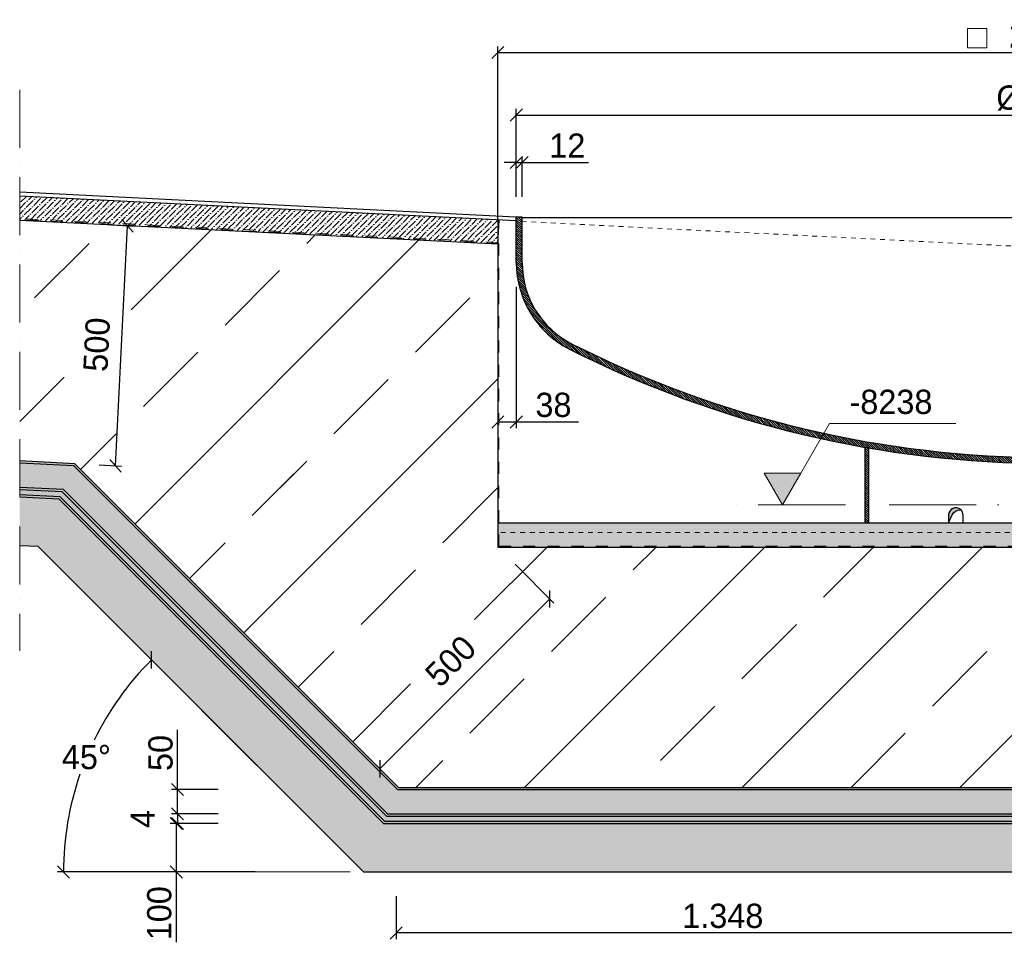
# Model space of a CAD drawing. Header units: millimetres. Extents: x 58700 to 76644, y 972 to 11123.
# Tile 260 of 263: x 72247 to 74278, y 972 to 2875. Entities that reach past the tile are written whole.
import ezdxf

# ---------------------------------------------------------------- set-up
doc = ezdxf.new("R2010")
doc.units = ezdxf.units.MM
doc.linetypes.add('ACAD_ISO10W100', pattern=[18, 12, -3, 0, -3])
doc.linetypes.add('JIS_02_1.0', pattern=[2, 1, -1])
doc.layers.add('Bemaßung', color=7, linetype='Continuous', lineweight=13)
doc.dimstyles.new('DIN', dxfattribs={"dimtxt": 2.5, "dimasz": 2.5, "dimexe": 1.25, "dimexo": 0.625, "dimtad": 1, "dimtih": 1, "dimdec": 4, "dimdsep": 46, "dimlunit": 6, "dimtxsty": 'Standard', "dimcen": 2.5, "dimadec": 0, "dimazin": 0, "dimtfac": 1, "dimtdec": 4, "dimtmove": 0, "dimatfit": 3, "dimfxl": 0, "dimtvp": 1, "dimtolj": 1, "dimtzin": 0, "dimarcsym": 0})
pattern_1 = [(45, (7339.14, 0), (-224.5064, 224.5064), []), (45, (7563.65, 0), (-224.5064, 224.5064), [158.75, -79.375])]

# ---------------------------------------------------------------- blocks, each defined once
blk = doc.blocks.new('_Oblique')
at = {"color": 0, "linetype": 'ByBlock', "lineweight": -2}
blk.add_line((-0.5, -0.5), (0.5, 0.5), dxfattribs=at)
blk = doc.blocks.new('*D40')
at = {"layer": 'Bemaßung', "color": 0, "lineweight": -2, "transparency": 16777216}
for p, q in [((73268.9, 1752), (73349.3, 1671.6)), ((73340.5, 1680.4), (72990.1, 1330)), ((72918.5, 1401.5), (72998.9, 1321.1))]:
    blk.add_line(p, q, dxfattribs=at)
at = {"layer": 'DEFPOINTS', "color": 0, "transparency": 16777216}
for p in [(73233.6, 1787.3), (72883.1, 1436.9), (72990.1, 1330)]:
    blk.add_point(p, dxfattribs=at)
at = {"layer": 'Bemaßung', "color": 0, "lineweight": -2, "transparency": 16777216, "xscale": 25, "yscale": 25, "zscale": 25}
for p, rotation in [((73340.5, 1680.4), 44.99999999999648), ((72990.1, 1330), 224.9999999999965)]:
    blk.add_blockref('_Oblique', p, dxfattribs=dict(at, rotation=rotation))
at = {"layer": 'Bemaßung', "color": 0, "transparency": 16777216, "insert": (73136.2, 1552.2), "char_height": 50, "attachment_point": 5, "rotation": 45}
blk.add_mtext('\\A1;500', dxfattribs=at)
blk = doc.blocks.new('*D41')
at = {"layer": 'Bemaßung', "color": 0, "lineweight": -2, "transparency": 16777216}
for p, q in [((72735.6, 1337.7), (72509.8, 1563.5)), ((72733.1, 1117.3), (72325, 1117.3))]:
    blk.add_line(p, q, dxfattribs=at)
for start, end in [(135, 153.9425), (160.9681, 180)]:
    blk.add_arc((72956, 1117.3), 618.5, start, end, dxfattribs=at)
at = {"layer": 'DEFPOINTS', "color": 0, "transparency": 16777216}
for p in [(72420.4, 1426.6), (72735.6, 1337.7), (72733.1, 1117.3), (72956, 1117.3), (72956, 1117.3)]:
    blk.add_point(p, dxfattribs=at)
at = {"layer": 'Bemaßung', "color": 0, "lineweight": -2, "transparency": 16777216, "xscale": 25, "yscale": 25, "zscale": 25}
for p, rotation in [((72518.7, 1554.7), 44.99999999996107), ((72337.5, 1117.3), 269.9999999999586)]:
    blk.add_blockref('_Oblique', p, dxfattribs=dict(at, rotation=rotation))
at = {"layer": 'Bemaßung', "color": 0, "transparency": 16777216, "insert": (72384.6, 1354), "char_height": 50, "attachment_point": 5}
blk.add_mtext('\\A1;45°', dxfattribs=at)
blk = doc.blocks.new('*D46')
at = {"layer": 'Bemaßung', "color": 0, "lineweight": -2, "transparency": 16777216}
for p, q in [((72572.8, 1287.3), (72572.8, 1410.2)), ((72656.4, 1287.3), (72560.3, 1287.3)), ((72572.8, 1237.3), (72572.8, 1287.3)), ((72656.4, 1237.3), (72560.3, 1237.3))]:
    blk.add_line(p, q, dxfattribs=at)
at = {"layer": 'DEFPOINTS', "color": 0, "transparency": 16777216}
for p in [(73026.4, 1287.3), (72572.8, 1237.3), (73026.4, 1237.3)]:
    blk.add_point(p, dxfattribs=at)
at = {"layer": 'Bemaßung', "color": 0, "lineweight": -2, "transparency": 16777216, "xscale": 25, "yscale": 25, "zscale": 25}
for p, rotation in [((72572.8, 1287.3), 90), ((72572.8, 1237.3), 270)]:
    blk.add_blockref('_Oblique', p, dxfattribs=dict(at, rotation=rotation))
at = {"layer": 'Bemaßung', "color": 0, "transparency": 16777216, "insert": (72537.8, 1362.7), "char_height": 50, "attachment_point": 5, "rotation": 90}
blk.add_mtext('\\A1;50', dxfattribs=at)
blk = doc.blocks.new('*D42')
at = {"layer": 'Bemaßung', "color": 0, "lineweight": -2, "transparency": 16777216}
for p, q in [((72656.4, 1217.3), (72557.7, 1217.3)), ((72570.2, 1217.3), (72570.2, 1117.3)), ((72656.4, 1117.3), (72557.7, 1117.3)), ((72570.2, 1117.3), (72570.2, 972.3))]:
    blk.add_line(p, q, dxfattribs=at)
at = {"layer": 'DEFPOINTS', "color": 0, "transparency": 16777216}
for p in [(73026.4, 1217.3), (72570.2, 1117.3), (73026.4, 1117.3)]:
    blk.add_point(p, dxfattribs=at)
at = {"layer": 'Bemaßung', "color": 0, "lineweight": -2, "transparency": 16777216, "xscale": 25, "yscale": 25, "zscale": 25}
for p, rotation in [((72570.2, 1217.3), 90), ((72570.2, 1117.3), 270)]:
    blk.add_blockref('_Oblique', p, dxfattribs=dict(at, rotation=rotation))
at = {"layer": 'Bemaßung', "color": 0, "transparency": 16777216, "insert": (72535.2, 1032.3), "char_height": 50, "attachment_point": 5, "rotation": 90}
blk.add_mtext('\\A1;100', dxfattribs=at)
blk = doc.blocks.new('*D43')
at = {"layer": 'Bemaßung', "color": 0, "lineweight": -2, "transparency": 16777216}
for p, q in [((72656.4, 1237.3), (72560.3, 1237.3)), ((72572.8, 1237.3), (72572.8, 1217.3)), ((72656.4, 1217.3), (72560.3, 1217.3))]:
    blk.add_line(p, q, dxfattribs=at)
at = {"layer": 'DEFPOINTS', "color": 0, "transparency": 16777216}
for p in [(73026.4, 1237.3), (72572.8, 1217.3), (73026.4, 1217.3)]:
    blk.add_point(p, dxfattribs=at)
at = {"layer": 'Bemaßung', "color": 0, "lineweight": -2, "transparency": 16777216, "xscale": 25, "yscale": 25, "zscale": 25}
for p, rotation in [((72572.8, 1237.3), 90), ((72572.8, 1217.3), 270)]:
    blk.add_blockref('_Oblique', p, dxfattribs=dict(at, rotation=rotation))
at = {"layer": 'Bemaßung', "color": 0, "transparency": 16777216, "insert": (72500.8, 1226.7), "char_height": 50, "attachment_point": 5, "rotation": 90}
blk.add_mtext('\\A1;4', dxfattribs=at)
blk = doc.blocks.new('*D47')
at = {"layer": 'Bemaßung', "color": 0, "lineweight": -2, "transparency": 16777216}
for p, q in [((72435.5, 2451.6), (72481.8, 2449.3)), ((72444.6, 1955), (72469.3, 2450)), ((72410.8, 1956.7), (72457.1, 1954.4))]:
    blk.add_line(p, q, dxfattribs=at)
at = {"layer": 'DEFPOINTS', "color": 0, "transparency": 16777216}
for p in [(72385.6, 2454.1), (72469.3, 2450), (72360.8, 1959.2)]:
    blk.add_point(p, dxfattribs=at)
at = {"layer": 'Bemaßung', "color": 0, "lineweight": -2, "transparency": 16777216, "xscale": 25, "yscale": 25, "zscale": 25}
for p, rotation in [((72469.3, 2450), 87.13759477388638), ((72444.6, 1955), 267.1375947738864)]:
    blk.add_blockref('_Oblique', p, dxfattribs=dict(at, rotation=rotation))
at = {"layer": 'Bemaßung', "color": 0, "transparency": 16777216, "insert": (72406.1, 2204.9), "char_height": 50, "attachment_point": 5, "rotation": 87.1376}
blk.add_mtext('\\A1;500', dxfattribs=at)
blk = doc.blocks.new('*D44')
at = {"layer": 'Bemaßung', "color": 0, "lineweight": -2, "transparency": 16777216}
for p, q in [((73023.6, 1067.3), (73023.6, 979.1)), ((74371.6, 1067.3), (74371.6, 979.1)), ((74371.6, 991.6), (73023.6, 991.6))]:
    blk.add_line(p, q, dxfattribs=at)
at = {"layer": 'DEFPOINTS', "color": 0, "transparency": 16777216}
for p in [(73023.6, 1117.3), (74371.6, 1117.3), (73023.6, 991.6)]:
    blk.add_point(p, dxfattribs=at)
at = {"layer": 'Bemaßung', "color": 0, "lineweight": -2, "transparency": 16777216, "xscale": 25, "yscale": 25, "zscale": 25}
for p, rotation in [((73023.6, 991.6), 179.9999999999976), ((74371.6, 991.6), 359.9999999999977)]:
    blk.add_blockref('_Oblique', p, dxfattribs=dict(at, rotation=rotation))
at = {"layer": 'Bemaßung', "color": 0, "transparency": 16777216, "insert": (73697.6, 1026.6), "char_height": 50, "attachment_point": 5}
blk.add_mtext('\\A1;1.348', dxfattribs=at)
blk = doc.blocks.new('*D45')
at = {"layer": 'Bemaßung', "color": 0, "lineweight": -2, "transparency": 16777216}
for p, q in [((73233.6, 2364.2), (73233.6, 2032.8)), ((73271.6, 2323.9), (73271.6, 2032.8)), ((73233.6, 2045.3), (73271.6, 2045.3)), ((73271.6, 2045.3), (73399.9, 2045.3))]:
    blk.add_line(p, q, dxfattribs=at)
at = {"layer": 'DEFPOINTS', "color": 0, "transparency": 16777216}
for p in [(73233.6, 2414.2), (73271.6, 2373.9), (73271.6, 2045.3)]:
    blk.add_point(p, dxfattribs=at)
at = {"layer": 'Bemaßung', "color": 0, "lineweight": -2, "transparency": 16777216, "xscale": 25, "yscale": 25, "zscale": 25}
for p, rotation in [((73233.6, 2045.3), 179.9999999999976), ((73271.6, 2045.3), 359.9999999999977)]:
    blk.add_blockref('_Oblique', p, dxfattribs=dict(at, rotation=rotation))
at = {"layer": 'Bemaßung', "color": 0, "transparency": 16777216, "insert": (73348.2, 2080.3), "char_height": 50, "attachment_point": 5}
blk.add_mtext('\\A1;38', dxfattribs=at)
blk = doc.blocks.new('*D63')
at = {"layer": 'Bemaßung', "color": 0, "lineweight": -2, "transparency": 16777216}
for p, q in [((73271.6, 2580.2), (73246.6, 2580.2)), ((73271.6, 2509.3), (73271.6, 2592.7)), ((73271.6, 2580.2), (73283.6, 2580.2)), ((73283.6, 2509.3), (73283.6, 2592.7)), ((73283.6, 2580.2), (73420.2, 2580.2))]:
    blk.add_line(p, q, dxfattribs=at)
at = {"layer": 'DEFPOINTS', "color": 0, "transparency": 16777216}
for p in [(73283.6, 2580.2), (73271.6, 2459.3), (73283.6, 2459.3)]:
    blk.add_point(p, dxfattribs=at)
at = {"layer": 'Bemaßung', "color": 0, "lineweight": -2, "transparency": 16777216, "xscale": 25, "yscale": 25, "zscale": 25}
for p, rotation in [((73271.6, 2580.2), 359.9999999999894), ((73283.6, 2580.2), 179.9999999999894)]:
    blk.add_blockref('_Oblique', p, dxfattribs=dict(at, rotation=rotation))
at = {"layer": 'Bemaßung', "color": 0, "transparency": 16777216, "insert": (73376.9, 2615.2), "char_height": 50, "attachment_point": 5}
blk.add_mtext('\\A1;12', dxfattribs=at)
blk = doc.blocks.new('*D64')
at = {"layer": 'Bemaßung', "color": 0, "lineweight": -2, "transparency": 16777216}
for p, q in [((73233.6, 2461.1), (73233.6, 2819.6)), ((73233.6, 2807.1), (75509.6, 2807.1)), ((75509.6, 2461.1), (75509.6, 2819.6))]:
    blk.add_line(p, q, dxfattribs=at)
at = {"layer": 'DEFPOINTS', "color": 0, "transparency": 16777216}
for p in [(75509.6, 2807.1), (73233.6, 2411.1), (75509.6, 2411.1)]:
    blk.add_point(p, dxfattribs=at)
at = {"layer": 'Bemaßung', "color": 0, "lineweight": -2, "transparency": 16777216, "xscale": 25, "yscale": 25, "zscale": 25, "rotation": 180}
blk.add_blockref('_Oblique', (73233.6, 2807.1), dxfattribs=at)
at = {"layer": 'Bemaßung', "color": 0, "lineweight": -2, "transparency": 16777216, "xscale": 25, "yscale": 25, "zscale": 25}
blk.add_blockref('_Oblique', (75509.6, 2807.1), dxfattribs=at)
at = {"layer": 'Bemaßung', "color": 0, "transparency": 16777216, "insert": (74371.6, 2842.1), "char_height": 50, "attachment_point": 5}
blk.add_mtext('\\A1;2.276', dxfattribs=at)
blk = doc.blocks.new('*D65')
at = {"layer": 'Bemaßung', "color": 0, "lineweight": -2, "transparency": 16777216}
for p, q in [((73271.6, 2517.3), (73271.6, 2690.8)), ((75471.6, 2517.3), (75471.6, 2690.8)), ((73271.6, 2678.3), (75471.6, 2678.3))]:
    blk.add_line(p, q, dxfattribs=at)
at = {"layer": 'DEFPOINTS', "color": 0, "transparency": 16777216}
for p in [(75471.6, 2678.3), (73271.6, 2467.3), (75471.6, 2467.3)]:
    blk.add_point(p, dxfattribs=at)
at = {"layer": 'Bemaßung', "color": 0, "lineweight": -2, "transparency": 16777216, "xscale": 25, "yscale": 25, "zscale": 25, "rotation": 180}
blk.add_blockref('_Oblique', (73271.6, 2678.3), dxfattribs=at)
at = {"layer": 'Bemaßung', "color": 0, "lineweight": -2, "transparency": 16777216, "xscale": 25, "yscale": 25, "zscale": 25}
blk.add_blockref('_Oblique', (75471.6, 2678.3), dxfattribs=at)
at = {"layer": 'Bemaßung', "color": 0, "transparency": 16777216, "insert": (74371.6, 2713.3), "char_height": 50, "attachment_point": 5}
blk.add_mtext('\\A1;%%c2.200', dxfattribs=at)

msp = doc.modelspace()

# ---------------------------------------------------------------- hatches: boundary and pattern name
at = {"lineweight": 13}
h = msp.add_hatch(dxfattribs=at)
h.set_pattern_fill('ANSI33', color=256, scale=50, style=0)
h.set_pattern_definition(pattern_1)
edge = h.paths.add_edge_path()
edge.add_arc((73139.64345, 1551.35288), 97.78715, 0, 360)
edge = h.paths.add_edge_path()
edge.add_arc((72409.56813, 2205.71602), 97.78715, 0, 360)
h.paths.add_polyline_path([(74371.55114, 1787.32188), (74371.55114, 1291.75388), (73028.28015, 1291.75388), (72360.84642, 1959.18761), (72247.05268, 1964.87729), (72247.05268, 2461.06437), (73233.55114, 2411.73944), (73233.55114, 1787.32188)])
at = {"lineweight": 9}
h = msp.add_hatch(dxfattribs=at)
h.set_pattern_fill('ANSI31', color=256, angle=90)
h.set_pattern_definition([(135, (3285.7894, 0), (-2.24506403, -2.24506403), [])])
h.paths.add_polyline_path([(74371.55114, 1959.9119), (74371.55114, 1971.9119, -0.1172238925), (73386.95114, 2205.96542, -0.2832368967), (73283.55114, 2373.85479), (73283.55114, 2467.3119), (73271.55114, 2467.9119), (73271.55114, 2373.85479, 0.2832368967), (73381.55114, 2195.24908, 0.1172238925)])
at = {"lineweight": 13}
h = msp.add_hatch(dxfattribs=at)
h.set_pattern_fill('ANSI33', color=256, scale=50, style=0)
h.set_pattern_definition(pattern_1)
h.paths.add_polyline_path([(73056.16844, 1767.78787), (73161.07646, 1767.78787), (73161.07646, 2096.45654), (73056.16844, 2096.45654)])
at = {"lineweight": 9}
h = msp.add_hatch(dxfattribs=at)
h.set_pattern_fill('ANSI31', color=256, angle=90)
h.paths.add_polyline_path([(73998.55114, 1874.47188), (73990.55114, 1874.47188), (73990.55114, 1837.32188), (73998.55114, 1837.32188)])
edge = h.paths.add_edge_path()
edge.add_arc((74371.55114, 4159.9119), 2200, 260.0271315, 260.23860812, ccw=False)
edge.add_line((73990.55114, 1993.15418), (73990.55114, 1874.47188))
edge.add_line((73990.55114, 1874.47188), (73998.55114, 1874.47188))
edge.add_line((73998.55114, 1874.47188), (73998.55114, 1991.76269))
h = msp.add_hatch(color=254)
h.dxf.hatch_style = 1
h.paths.add_polyline_path([(74371.55114, 1291.75388), (74371.55114, 1287.32188), (73026.44436, 1287.32188), (72358.91984, 1954.8464), (72247.05268, 1960.43976), (72247.05268, 1964.87729), (72360.84642, 1959.18761), (73028.28015, 1291.75388)])
at = {"lineweight": 13}
h = msp.add_hatch(dxfattribs=at)
h.set_pattern_fill('BETON_UNBEWEHRT', color=256, scale=50, angle=90, pattern_type=2)
h.set_pattern_definition([(135, (7339.142, 8.839), (-8.8388348, -8.8388348), [6.25, -3.125])])
h.paths.add_polyline_path([(74371.55114, 1287.32188), (74371.55114, 1237.32188), (73005.73368, 1237.32188), (72337.18487, 1905.87069), (72247.05268, 1910.3773), (72247.05268, 1960.43976), (72358.91984, 1954.8464), (73026.44436, 1287.32188)])
h = msp.add_hatch(dxfattribs=at)
h.set_pattern_fill('ANSI33', color=256, scale=50, style=0)
h.set_pattern_definition(pattern_1)
h.paths.add_polyline_path([(72746.10768, 1938.40372), (72746.10768, 1766.5694), (72983.04383, 1766.5694), (72983.04383, 1938.40372)])
h = msp.add_hatch(color=256)
h.dxf.hatch_style = 1
h.paths.add_polyline_path([(73820.70841, 1874.47188), (73858.42836, 1939.80476), (73782.98845, 1939.80476)])
h = msp.add_hatch(color=254)
h.dxf.hatch_style = 1
h.paths.add_polyline_path([(74371.55114, 1237.32188), (74371.55114, 1232.32188), (73003.66261, 1232.32188), (72335.01137, 1900.97312), (72247.05268, 1905.37105), (72247.05268, 1910.3773), (72337.18487, 1905.87069), (73005.73368, 1237.32188)])
h = msp.add_hatch(color=250)
h.dxf.hatch_style = 1
h.paths.add_polyline_path([(74371.55114, 1232.32188), (74371.55114, 1222.32188), (72999.52047, 1222.32188), (72330.66438, 1891.17797), (72247.05268, 1895.35856), (72247.05268, 1905.37105), (72335.01137, 1900.97312), (73003.66261, 1232.32188)])
h = msp.add_hatch(color=254)
h.dxf.hatch_style = 1
h.paths.add_polyline_path([(74371.55114, 1222.32188), (74371.55114, 1217.32188), (72997.44941, 1217.32188), (72328.49088, 1886.2804), (72247.05268, 1890.35231), (72247.05268, 1895.35856), (72330.66438, 1891.17797), (72999.52047, 1222.32188)])
h = msp.add_hatch(dxfattribs=at)
h.set_pattern_fill('BETON_UNBEWEHRT', color=256, scale=70, pattern_type=2)
h.set_pattern_definition([(45, (7351.517, 0), (-12.3743687, 12.3743687), [8.75, -4.375])])
h.paths.add_polyline_path([(74371.55114, 1217.32188), (74371.55114, 1117.32188), (72956.02805, 1117.32188), (72285.02095, 1788.32898), (72247.05268, 1790.22739), (72247.05268, 1890.35231), (72328.49088, 1886.2804), (72997.44941, 1217.32188)])
h = msp.add_hatch(color=256)
h.dxf.hatch_style = 1
h.paths.add_polyline_path([(74187.7335, 1864.40732), (74188.10721, 1864.85953, 0.6301564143), (74163.55104, 1853.47929), (74163.55104, 1837.32188), (74170.54598, 1853.50709, -0.3080631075)])
h = msp.add_hatch()
h.set_pattern_fill('ANSI36', color=256, scale=2.5, angle=90)
h.paths.add_polyline_path([(74371.55114, 1837.32188), (74371.55114, 1787.32188), (73233.55114, 1787.32188), (73233.55114, 1837.32188)])
at = {"layer": 'Bemaßung'}
h = msp.add_hatch(dxfattribs=at)
h.set_pattern_fill('ANSI36', color=256, scale=2.5)
h.set_pattern_definition([(45, (6563.142, 0), (4.2094951, 15.4348152), [19.84375, -3.96875, 0, -3.96875])])
h.paths.add_polyline_path([(73233.55114, 2413.54943), (73233.55114, 2461.8019), (72247.05268, 2511.12683), (72247.05268, 2462.87435)])

# ---------------------------------------------------------------- linework, layer by layer
at = {"linetype": 'ACAD_ISO10W100', "lineweight": 18, "ltscale": 10}
msp.add_line((72247.05268, 2730.46964), (72247.05268, 1573.66444), dxfattribs=at)
for p, q in [((73283.55114, 2467.3119), (72247.05268, 2519.13682)), ((73271.55114, 2459.9019), (72247.05268, 2511.12683)), ((73233.55114, 2411.73944), (72247.05268, 2461.06437)), ((73233.55114, 2461.8019), (73233.55114, 1787.32188)), ((73233.55114, 2413.54943), (73235.95774, 2461.68157)), ((73271.55114, 2373.85479), (73271.55114, 2467.9119)), ((73283.55114, 2467.9119), (73271.55114, 2467.9119)), ((73283.55114, 2373.85479), (73283.55114, 2467.9119)), ((73283.55114, 2467.3119), (74371.55114, 2467.3119)), ((72360.84642, 1959.18761), (72247.05268, 1964.87729)), ((72358.91984, 1954.8464), (72247.05268, 1960.43976)), ((72358.91984, 1954.8464), (73026.44436, 1287.32188)), ((72360.84642, 1959.18761), (73028.28015, 1291.75388)), ((72337.18487, 1905.87069), (72247.05268, 1910.3773)), ((72335.01137, 1900.97312), (72247.05268, 1905.37105)), ((72330.66438, 1891.17797), (72247.05268, 1895.35856)), ((72328.49088, 1886.2804), (72247.05268, 1890.35231)), ((72330.66438, 1891.17797), (72999.52047, 1222.32188)), ((72335.01137, 1900.97312), (73003.66261, 1232.32188)), ((72337.18487, 1905.87069), (73005.73368, 1237.32188)), ((72328.49088, 1886.2804), (72997.44941, 1217.32188)), ((73233.55114, 1837.32188), (74371.55114, 1837.32188)), ((73233.55114, 1837.32188), (74371.55114, 1837.32188)), ((72285.02095, 1788.32898), (72247.05268, 1790.22739)), ((72285.02095, 1788.32898), (72956.02805, 1117.32188)), ((73233.55114, 1787.32188), (74371.55114, 1787.32188)), ((72784.46173, 1458.59383), (73005.73368, 1237.32188)), ((73026.44436, 1287.32188), (74371.55114, 1287.32188)), ((73028.28015, 1291.75388), (74371.55114, 1291.75388)), ((72999.52047, 1222.32188), (74371.55114, 1222.32188)), ((73003.66261, 1232.32188), (74371.55114, 1232.32188)), ((73005.73368, 1237.32188), (74371.55114, 1237.32188)), ((72997.44941, 1217.32188), (74371.55114, 1217.32188)), ((72956.02805, 1117.32188), (74371.55114, 1117.32188))]:
    msp.add_line(p, q)
at = {"linetype": 'JIS_02_1.0', "lineweight": 20, "ltscale": 25}
for p, q in [((73235.74309, 2413.43983), (72247.05268, 2462.87435)), ((73233.66061, 2415.73897), (72247.25243, 2465.05938)), ((73235.74309, 2413.43983), (73235.74309, 1789.42188)), ((73235.74309, 1789.42188), (75507.35918, 1789.42188))]:
    msp.add_line(p, q, dxfattribs=at)
at = {"linetype": 'JIS_02_1.0', "lineweight": 18, "ltscale": 10}
for p, q in [((74371.55114, 2404.3019), (73275.68413, 2459.09526)), ((75509.55114, 1817.32188), (73233.55114, 1817.32188))]:
    msp.add_line(p, q, dxfattribs=at)
at = {"linetype": 'ACAD_ISO10W100', "lineweight": 18, "ltscale": 15}
msp.add_line((74490.62966, 1874.47188), (73689.9789, 1874.47188), dxfattribs=at)
msp.add_lwpolyline([(73990.55114, 1837.32188), (73998.55114, 1837.32188), (73998.55114, 1991.76269), (73990.55114, 1993.15418)], close=True)
for points in [[(74163.55104, 1853.47929), (74163.55104, 1837.32188), (74193.55123, 1837.32188), (74193.55123, 1853.47929, 0.9878469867)], [(74163.55104, 1837.32188), (74170.54598, 1853.50709, -0.3080631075), (74187.7335, 1864.40732), (74188.10721, 1864.85953, 0.6301564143), (74163.55104, 1853.47929), (74163.55104, 1837.32188)]]:
    msp.add_lwpolyline(points, format="xyb", close=True)
for centre, radius, start, end in [((73471.55114, 2373.85479), 200, 180, 243.25631605), ((73471.55114, 2373.85479), 188, 180, 243.25631605), ((74371.55114, 4159.9119), 2200, 243.25631605, 270), ((74371.55114, 4159.9119), 2188, 243.25631605, 270)]:
    msp.add_arc(centre, radius, start, end)
at = {"layer": 'Bemaßung'}
for p, q in [((73858.42836, 1939.80476), (73917.72712, 2042.51321)), ((73917.72712, 2042.51321), (74178.37613, 2042.51321)), ((72928.66652, 1117.32188), (72733.11176, 1117.32188))]:
    msp.add_line(p, q, dxfattribs=at)
for points in [[(74202.2789, 2816.76267), (74242.2789, 2816.76267), (74242.2789, 2856.76267), (74202.2789, 2856.76267)], [(73820.70841, 1874.47188), (73858.42836, 1939.80476), (73782.98845, 1939.80476)]]:
    msp.add_lwpolyline(points, close=True, dxfattribs=at)

# ---------------------------------------------------------------- texts
at = {"layer": 'Bemaßung', "insert": (74044.5364, 2086.53105), "char_height": 50, "attachment_point": 5}
msp.add_mtext('\\A1;-8238', dxfattribs=at)

# ---------------------------------------------------------------- dimensions: what is measured, and where the dimension line sits
at = {"layer": 'Bemaßung'}
for base, p1, p2, text, picture, middle in [((75509.55114, 2807.06176), (73233.55114, 2411.13944), (75509.55114, 2411.13944), '2.276', '*D64', (74371.55114, 2842.06176)), ((75471.55114, 2678.28343), (73271.55114, 2467.3119), (75471.55114, 2467.3119), '%%c2.200', '*D65', (74371.55114, 2713.28343))]:
    dim = msp.add_linear_dim(base=base, p1=p1, p2=p2, text=text, dimstyle='DIN', override={"dimscale": 10, "dimtxt": 5, "dimexo": 5, "dimgap": 1, "dimblk1": 'Oblique', "dimblk2": 'Oblique', "dimsah": 1, "dimtmove": 2}, dxfattribs=at)
    dim.commit()
    dim.dimension.update_dxf_attribs({"geometry": picture, "text_midpoint": middle})
for base, p1, p2, override, picture, middle in [((73283.55114, 2580.20861), (73271.55114, 2459.3019), (73283.55114, 2459.3019), {"dimscale": 10, "dimtxt": 5, "dimexo": 5, "dimgap": 1, "dimblk1": 'Oblique', "dimblk2": 'Oblique', "dimsah": 1}, '*D63', (73376.88447, 2615.20861)), ((73271.55114, 2045.34988), (73233.55114, 2414.23944), (73271.55114, 2373.85479), {"dimscale": 10, "dimtxt": 5, "dimexo": 5, "dimgap": 1, "dimblk1": 'Oblique', "dimblk2": 'Oblique', "dimsah": 1}, '*D45', (73348.2178, 2080.34988)), ((73023.55114, 991.56194), (74371.55114, 1117.32188), (73023.55114, 1117.32188), {"dimscale": 10, "dimtxt": 5, "dimexo": 5, "dimgap": 1, "dimblk1": 'Oblique', "dimblk2": 'Oblique', "dimsah": 1, "dimtmove": 2}, '*D44', (73697.55114, 1026.56194))]:
    dim = msp.add_linear_dim(base=base, p1=p1, p2=p2, angle=180, dimstyle='DIN', override=override, dxfattribs=at)
    dim.commit()
    dim.dimension.update_dxf_attribs({"geometry": picture, "text_midpoint": middle})
for base, p1, p2, angle, text, override, picture, middle, dimtype in [((72469.31549, 2449.95123), (72360.84642, 1959.18761), (72385.59391, 2454.13731), 87.13759477, '500', {"dimscale": 10, "dimtxt": 5, "dimexo": 5, "dimgap": 1, "dimblk1": 'Oblique', "dimblk2": 'Oblique', "dimsah": 1, "dimtmove": 2}, '*D47', (72406.07597, 2204.88817), 161), ((72990.05378, 1329.98025), (73233.55114, 1787.32188), (72883.13164, 1436.90239), 225, '500', {"dimscale": 10, "dimtxt": 5, "dimexo": 5, "dimgap": 1, "dimblk1": 'Oblique', "dimblk2": 'Oblique', "dimsah": 1, "dimtmove": 2}, '*D40', (73136.19131, 1552.19001), 161), ((72572.77608, 1237.32188), (73026.44436, 1287.32188), (73026.44436, 1237.32188), 90, '50', {"dimscale": 10, "dimtxt": 5, "dimexo": 37, "dimgap": 1, "dimblk1": 'Oblique', "dimblk2": 'Oblique', "dimsah": 1}, '*D46', (72572.77608, 1362.73743), 160), ((72572.77608, 1217.32188), (73026.44436, 1237.32188), (73026.44436, 1217.32188), 90, '4', {"dimscale": 10, "dimtxt": 5, "dimexo": 37, "dimgap": 1, "dimblk1": 'Oblique', "dimblk2": 'Oblique', "dimsah": 1, "dimtmove": 2}, '*D43', (72500.75154, 1226.65582), 160)]:
    dim = msp.add_linear_dim(base=base, p1=p1, p2=p2, angle=angle, text=text, dimstyle='DIN', override=override, dxfattribs=at)
    dim.commit()
    dim.dimension.update_dxf_attribs({"geometry": picture, "text_midpoint": middle, "dimtype": dimtype})
dim = msp.add_angular_dim_2l(base=(72420.39716, 1426.56852), line1=((72956.02805, 1117.32188), (72733.11176, 1117.32188)), line2=((72735.62983, 1337.7201), (72956.02805, 1117.32188)), dimstyle='DIN', override={"dimscale": 10, "dimtxt": 5, "dimexo": 0, "dimgap": 1, "dimblk1": 'Oblique', "dimblk2": 'Oblique', "dimsah": 1, "dimtmove": 2}, dxfattribs=at)
dim.commit()
dim.dimension.update_dxf_attribs({"geometry": '*D41', "text_midpoint": (72384.61477, 1354.00901)})
dim = msp.add_linear_dim(base=(72570.18292, 1117.32188), p1=(73026.44436, 1217.32188), p2=(73026.44436, 1117.32188), angle=90, dimstyle='DIN', override={"dimscale": 10, "dimtxt": 5, "dimexo": 37, "dimgap": 1, "dimblk1": 'Oblique', "dimblk2": 'Oblique', "dimsah": 1}, dxfattribs=at)
dim.commit()
dim.dimension.update_dxf_attribs({"geometry": '*D42', "text_midpoint": (72570.18292, 1032.32188), "dimtype": 160})

doc.saveas('drawing.dxf')
